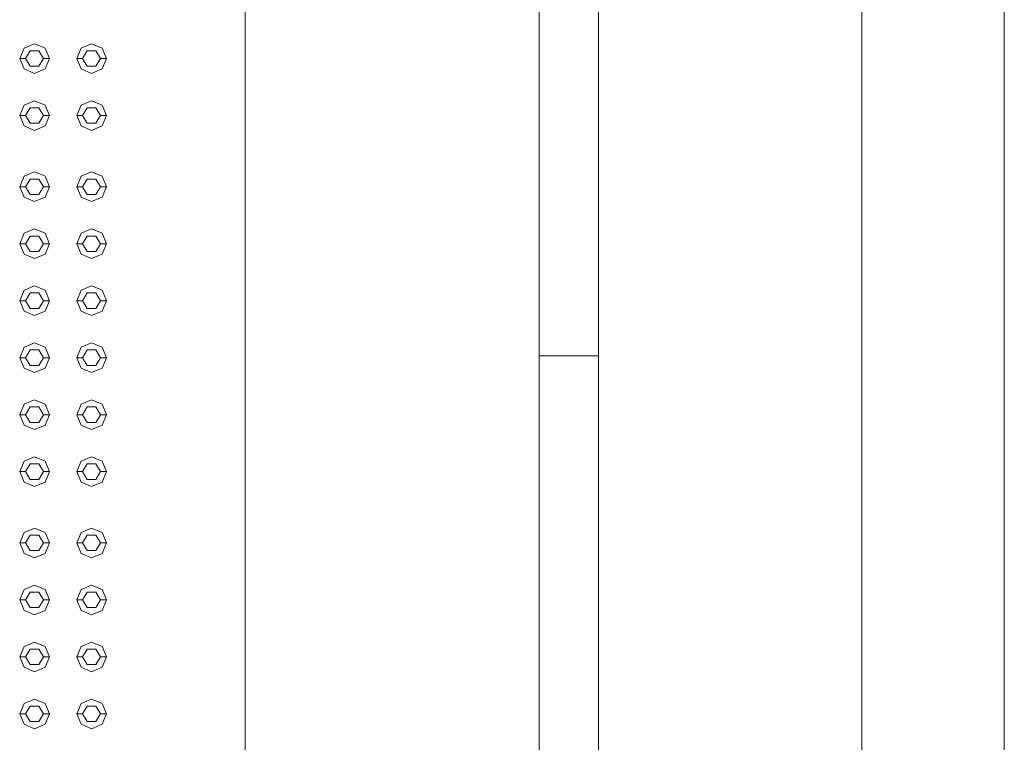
# Model space of a CAD drawing. Header units: millimetres. Extents: x 2 to 902, y -447 to 199.
# Tile 577 of 656: x 27.25 to 28.91, y 160.22 to 161.43. Entities that reach past the tile are written whole.
import ezdxf

# ---------------------------------------------------------------- set-up
doc = ezdxf.new("R2010")
doc.units = ezdxf.units.MM
doc.header["$MEASUREMENT"] = 0
for name, color, linetype, lineweight in [('IFC-Elemento construtivo genérico-Contorno', 253, 'Continuous', 5), ('IFC-Laje-Contorno', 134, 'Continuous', 5), ('IFC-Porta-Contorno', 142, 'Continuous', 5), ('IFC-Viga-Contorno', 66, 'Continuous', 5)]:
    doc.layers.add(name, color=color, linetype=linetype, lineweight=lineweight)

msp = doc.modelspace()

# ---------------------------------------------------------------- linework, layer by layer
at = {"layer": 'IFC-Elemento construtivo genérico-Contorno', "color": 7, "lineweight": 5}
for p, q in [((27.2562, 161.3851), (27.2739, 161.3924)), ((27.2562, 161.3851), (27.2739, 161.3924)), ((27.2739, 161.3924), (27.2916, 161.3851)), ((27.2739, 161.3924), (27.2916, 161.3851)), ((27.3522, 161.3851), (27.3699, 161.3924)), ((27.3522, 161.3851), (27.3699, 161.3924)), ((27.3699, 161.3924), (27.3876, 161.3851)), ((27.3699, 161.3924), (27.3876, 161.3851)), ((27.2489, 161.3674), (27.2562, 161.3851)), ((27.2489, 161.3674), (27.2562, 161.3851)), ((27.2589, 161.3674), (27.2664, 161.3804)), ((27.2589, 161.3674), (27.2664, 161.3804)), ((27.2664, 161.3804), (27.2814, 161.3804)), ((27.2664, 161.3804), (27.2814, 161.3804)), ((27.2814, 161.3804), (27.2889, 161.3674)), ((27.2814, 161.3804), (27.2889, 161.3674)), ((27.2916, 161.3851), (27.2989, 161.3674)), ((27.2916, 161.3851), (27.2989, 161.3674)), ((27.3449, 161.3674), (27.3522, 161.3851)), ((27.3449, 161.3674), (27.3522, 161.3851)), ((27.3549, 161.3674), (27.3624, 161.3804)), ((27.3549, 161.3674), (27.3624, 161.3804)), ((27.3624, 161.3804), (27.3774, 161.3804)), ((27.3624, 161.3804), (27.3774, 161.3804)), ((27.3774, 161.3804), (27.3849, 161.3674)), ((27.3774, 161.3804), (27.3849, 161.3674)), ((27.3876, 161.3851), (27.3949, 161.3674)), ((27.3876, 161.3851), (27.3949, 161.3674)), ((27.2489, 161.3674), (27.2589, 161.3674)), ((27.2489, 161.3674), (27.2562, 161.3498)), ((27.2489, 161.3674), (27.2589, 161.3674)), ((27.2489, 161.3674), (27.2562, 161.3498)), ((27.2589, 161.3674), (27.2664, 161.3544)), ((27.2589, 161.3674), (27.2664, 161.3544)), ((27.2814, 161.3544), (27.2889, 161.3674)), ((27.2814, 161.3544), (27.2889, 161.3674)), ((27.2889, 161.3674), (27.2989, 161.3674)), ((27.2889, 161.3674), (27.2989, 161.3674)), ((27.2916, 161.3498), (27.2989, 161.3674)), ((27.2916, 161.3498), (27.2989, 161.3674)), ((27.3449, 161.3674), (27.3549, 161.3674)), ((27.3449, 161.3674), (27.3522, 161.3498)), ((27.3449, 161.3674), (27.3549, 161.3674)), ((27.3449, 161.3674), (27.3522, 161.3498)), ((27.3549, 161.3674), (27.3624, 161.3544)), ((27.3549, 161.3674), (27.3624, 161.3544)), ((27.3774, 161.3544), (27.3849, 161.3674)), ((27.3774, 161.3544), (27.3849, 161.3674)), ((27.3849, 161.3674), (27.3949, 161.3674)), ((27.3849, 161.3674), (27.3949, 161.3674)), ((27.3876, 161.3498), (27.3949, 161.3674)), ((27.3876, 161.3498), (27.3949, 161.3674)), ((27.2562, 161.3498), (27.2739, 161.3424)), ((27.2562, 161.3498), (27.2739, 161.3424)), ((27.2664, 161.3544), (27.2814, 161.3544)), ((27.2664, 161.3544), (27.2814, 161.3544)), ((27.2739, 161.3424), (27.2916, 161.3498)), ((27.2739, 161.3424), (27.2916, 161.3498)), ((27.3522, 161.3498), (27.3699, 161.3424)), ((27.3522, 161.3498), (27.3699, 161.3424)), ((27.3624, 161.3544), (27.3774, 161.3544)), ((27.3624, 161.3544), (27.3774, 161.3544)), ((27.3699, 161.3424), (27.3876, 161.3498)), ((27.3699, 161.3424), (27.3876, 161.3498)), ((27.2562, 161.2891), (27.2739, 161.2964)), ((27.2562, 161.2891), (27.2739, 161.2964)), ((27.2739, 161.2964), (27.2916, 161.2891)), ((27.2739, 161.2964), (27.2916, 161.2891)), ((27.3522, 161.2891), (27.3699, 161.2964)), ((27.3522, 161.2891), (27.3699, 161.2964)), ((27.3699, 161.2964), (27.3876, 161.2891)), ((27.3699, 161.2964), (27.3876, 161.2891)), ((27.2489, 161.2714), (27.2562, 161.2891)), ((27.2489, 161.2714), (27.2562, 161.2891)), ((27.2589, 161.2714), (27.2664, 161.2844)), ((27.2589, 161.2714), (27.2664, 161.2844)), ((27.2664, 161.2844), (27.2814, 161.2844)), ((27.2664, 161.2844), (27.2814, 161.2844)), ((27.2814, 161.2844), (27.2889, 161.2714)), ((27.2814, 161.2844), (27.2889, 161.2714)), ((27.2916, 161.2891), (27.2989, 161.2714)), ((27.2916, 161.2891), (27.2989, 161.2714)), ((27.3449, 161.2714), (27.3522, 161.2891)), ((27.3449, 161.2714), (27.3522, 161.2891)), ((27.3549, 161.2714), (27.3624, 161.2844)), ((27.3549, 161.2714), (27.3624, 161.2844)), ((27.3624, 161.2844), (27.3774, 161.2844)), ((27.3624, 161.2844), (27.3774, 161.2844)), ((27.3774, 161.2844), (27.3849, 161.2714)), ((27.3774, 161.2844), (27.3849, 161.2714)), ((27.3876, 161.2891), (27.3949, 161.2714)), ((27.3876, 161.2891), (27.3949, 161.2714)), ((27.2489, 161.2714), (27.2589, 161.2714)), ((27.2489, 161.2714), (27.2562, 161.2538)), ((27.2489, 161.2714), (27.2589, 161.2714)), ((27.2489, 161.2714), (27.2562, 161.2538)), ((27.2589, 161.2714), (27.2664, 161.2584)), ((27.2589, 161.2714), (27.2664, 161.2584)), ((27.2814, 161.2584), (27.2889, 161.2714)), ((27.2814, 161.2584), (27.2889, 161.2714)), ((27.2889, 161.2714), (27.2989, 161.2714)), ((27.2889, 161.2714), (27.2989, 161.2714)), ((27.2916, 161.2538), (27.2989, 161.2714)), ((27.2916, 161.2538), (27.2989, 161.2714)), ((27.3449, 161.2714), (27.3549, 161.2714)), ((27.3449, 161.2714), (27.3522, 161.2538)), ((27.3449, 161.2714), (27.3549, 161.2714)), ((27.3449, 161.2714), (27.3522, 161.2538)), ((27.3549, 161.2714), (27.3624, 161.2584)), ((27.3549, 161.2714), (27.3624, 161.2584)), ((27.3774, 161.2584), (27.3849, 161.2714)), ((27.3774, 161.2584), (27.3849, 161.2714)), ((27.3849, 161.2714), (27.3949, 161.2714)), ((27.3849, 161.2714), (27.3949, 161.2714)), ((27.3876, 161.2538), (27.3949, 161.2714)), ((27.3876, 161.2538), (27.3949, 161.2714)), ((27.2562, 161.2538), (27.2739, 161.2464)), ((27.2562, 161.2538), (27.2739, 161.2464)), ((27.2664, 161.2584), (27.2814, 161.2584)), ((27.2664, 161.2584), (27.2814, 161.2584)), ((27.2739, 161.2464), (27.2916, 161.2538)), ((27.2739, 161.2464), (27.2916, 161.2538)), ((27.3522, 161.2538), (27.3699, 161.2464)), ((27.3522, 161.2538), (27.3699, 161.2464)), ((27.3624, 161.2584), (27.3774, 161.2584)), ((27.3624, 161.2584), (27.3774, 161.2584)), ((27.3699, 161.2464), (27.3876, 161.2538)), ((27.3699, 161.2464), (27.3876, 161.2538)), ((27.2562, 161.1691), (27.2739, 161.1764)), ((27.2562, 161.1691), (27.2739, 161.1764)), ((27.2739, 161.1764), (27.2916, 161.1691)), ((27.2739, 161.1764), (27.2916, 161.1691)), ((27.3522, 161.1691), (27.3699, 161.1764)), ((27.3522, 161.1691), (27.3699, 161.1764)), ((27.3699, 161.1764), (27.3876, 161.1691)), ((27.3699, 161.1764), (27.3876, 161.1691)), ((27.2489, 161.1514), (27.2562, 161.1691)), ((27.2489, 161.1514), (27.2562, 161.1691)), ((27.2589, 161.1514), (27.2664, 161.1644)), ((27.2589, 161.1514), (27.2664, 161.1644)), ((27.2664, 161.1644), (27.2814, 161.1644)), ((27.2664, 161.1644), (27.2814, 161.1644)), ((27.2814, 161.1644), (27.2889, 161.1514)), ((27.2814, 161.1644), (27.2889, 161.1514)), ((27.2916, 161.1691), (27.2989, 161.1514)), ((27.2916, 161.1691), (27.2989, 161.1514)), ((27.3449, 161.1514), (27.3522, 161.1691)), ((27.3449, 161.1514), (27.3522, 161.1691)), ((27.3549, 161.1514), (27.3624, 161.1644)), ((27.3549, 161.1514), (27.3624, 161.1644)), ((27.3624, 161.1644), (27.3774, 161.1644)), ((27.3624, 161.1644), (27.3774, 161.1644)), ((27.3774, 161.1644), (27.3849, 161.1514)), ((27.3774, 161.1644), (27.3849, 161.1514)), ((27.3876, 161.1691), (27.3949, 161.1514)), ((27.3876, 161.1691), (27.3949, 161.1514)), ((27.2489, 161.1514), (27.2589, 161.1514)), ((27.2489, 161.1514), (27.2562, 161.1338)), ((27.2489, 161.1514), (27.2589, 161.1514)), ((27.2489, 161.1514), (27.2562, 161.1338)), ((27.2589, 161.1514), (27.2664, 161.1384)), ((27.2589, 161.1514), (27.2664, 161.1384)), ((27.2814, 161.1384), (27.2889, 161.1514)), ((27.2814, 161.1384), (27.2889, 161.1514)), ((27.2889, 161.1514), (27.2989, 161.1514)), ((27.2889, 161.1514), (27.2989, 161.1514)), ((27.2916, 161.1338), (27.2989, 161.1514)), ((27.2916, 161.1338), (27.2989, 161.1514)), ((27.3449, 161.1514), (27.3549, 161.1514)), ((27.3449, 161.1514), (27.3522, 161.1338)), ((27.3449, 161.1514), (27.3549, 161.1514)), ((27.3449, 161.1514), (27.3522, 161.1338)), ((27.3549, 161.1514), (27.3624, 161.1384)), ((27.3549, 161.1514), (27.3624, 161.1384)), ((27.3774, 161.1384), (27.3849, 161.1514)), ((27.3774, 161.1384), (27.3849, 161.1514)), ((27.3849, 161.1514), (27.3949, 161.1514)), ((27.3849, 161.1514), (27.3949, 161.1514)), ((27.3876, 161.1338), (27.3949, 161.1514)), ((27.3876, 161.1338), (27.3949, 161.1514)), ((27.2562, 161.1338), (27.2739, 161.1264)), ((27.2562, 161.1338), (27.2739, 161.1264)), ((27.2664, 161.1384), (27.2814, 161.1384)), ((27.2664, 161.1384), (27.2814, 161.1384)), ((27.2739, 161.1264), (27.2916, 161.1338)), ((27.2739, 161.1264), (27.2916, 161.1338)), ((27.3522, 161.1338), (27.3699, 161.1264)), ((27.3522, 161.1338), (27.3699, 161.1264)), ((27.3624, 161.1384), (27.3774, 161.1384)), ((27.3624, 161.1384), (27.3774, 161.1384)), ((27.3699, 161.1264), (27.3876, 161.1338)), ((27.3699, 161.1264), (27.3876, 161.1338)), ((27.2562, 161.0731), (27.2739, 161.0804)), ((27.2562, 161.0731), (27.2739, 161.0804)), ((27.2739, 161.0804), (27.2916, 161.0731)), ((27.2739, 161.0804), (27.2916, 161.0731)), ((27.3522, 161.0731), (27.3699, 161.0804)), ((27.3522, 161.0731), (27.3699, 161.0804)), ((27.3699, 161.0804), (27.3876, 161.0731)), ((27.3699, 161.0804), (27.3876, 161.0731)), ((27.2489, 161.0554), (27.2562, 161.0731)), ((27.2489, 161.0554), (27.2562, 161.0731)), ((27.2589, 161.0554), (27.2664, 161.0684)), ((27.2589, 161.0554), (27.2664, 161.0684)), ((27.2664, 161.0684), (27.2814, 161.0684)), ((27.2664, 161.0684), (27.2814, 161.0684)), ((27.2814, 161.0684), (27.2889, 161.0554)), ((27.2814, 161.0684), (27.2889, 161.0554)), ((27.2916, 161.0731), (27.2989, 161.0554)), ((27.2916, 161.0731), (27.2989, 161.0554)), ((27.3449, 161.0554), (27.3522, 161.0731)), ((27.3449, 161.0554), (27.3522, 161.0731)), ((27.3549, 161.0554), (27.3624, 161.0684)), ((27.3549, 161.0554), (27.3624, 161.0684)), ((27.3624, 161.0684), (27.3774, 161.0684)), ((27.3624, 161.0684), (27.3774, 161.0684)), ((27.3774, 161.0684), (27.3849, 161.0554)), ((27.3774, 161.0684), (27.3849, 161.0554)), ((27.3876, 161.0731), (27.3949, 161.0554)), ((27.3876, 161.0731), (27.3949, 161.0554)), ((27.2489, 161.0554), (27.2589, 161.0554)), ((27.2489, 161.0554), (27.2562, 161.0377)), ((27.2489, 161.0554), (27.2589, 161.0554)), ((27.2489, 161.0554), (27.2562, 161.0377)), ((27.2589, 161.0554), (27.2664, 161.0424)), ((27.2589, 161.0554), (27.2664, 161.0424)), ((27.2814, 161.0424), (27.2889, 161.0554)), ((27.2814, 161.0424), (27.2889, 161.0554)), ((27.2889, 161.0554), (27.2989, 161.0554)), ((27.2889, 161.0554), (27.2989, 161.0554)), ((27.2916, 161.0377), (27.2989, 161.0554)), ((27.2916, 161.0377), (27.2989, 161.0554)), ((27.3449, 161.0554), (27.3549, 161.0554)), ((27.3449, 161.0554), (27.3522, 161.0377)), ((27.3449, 161.0554), (27.3549, 161.0554)), ((27.3449, 161.0554), (27.3522, 161.0377)), ((27.3549, 161.0554), (27.3624, 161.0424)), ((27.3549, 161.0554), (27.3624, 161.0424)), ((27.3774, 161.0424), (27.3849, 161.0554)), ((27.3774, 161.0424), (27.3849, 161.0554)), ((27.3849, 161.0554), (27.3949, 161.0554)), ((27.3849, 161.0554), (27.3949, 161.0554)), ((27.3876, 161.0377), (27.3949, 161.0554)), ((27.3876, 161.0377), (27.3949, 161.0554)), ((27.2562, 161.0377), (27.2739, 161.0304)), ((27.2562, 161.0377), (27.2739, 161.0304)), ((27.2664, 161.0424), (27.2814, 161.0424)), ((27.2664, 161.0424), (27.2814, 161.0424)), ((27.2739, 161.0304), (27.2916, 161.0377)), ((27.2739, 161.0304), (27.2916, 161.0377)), ((27.3522, 161.0377), (27.3699, 161.0304)), ((27.3522, 161.0377), (27.3699, 161.0304)), ((27.3624, 161.0424), (27.3774, 161.0424)), ((27.3624, 161.0424), (27.3774, 161.0424)), ((27.3699, 161.0304), (27.3876, 161.0377)), ((27.3699, 161.0304), (27.3876, 161.0377)), ((27.2489, 160.9594), (27.2562, 160.9771)), ((27.2489, 160.9594), (27.2562, 160.9771)), ((27.2562, 160.9771), (27.2739, 160.9844)), ((27.2562, 160.9771), (27.2739, 160.9844)), ((27.2739, 160.9844), (27.2916, 160.9771)), ((27.2739, 160.9844), (27.2916, 160.9771)), ((27.2916, 160.9771), (27.2989, 160.9594)), ((27.2916, 160.9771), (27.2989, 160.9594)), ((27.3449, 160.9594), (27.3522, 160.9771)), ((27.3449, 160.9594), (27.3522, 160.9771)), ((27.3522, 160.9771), (27.3699, 160.9844)), ((27.3522, 160.9771), (27.3699, 160.9844)), ((27.3699, 160.9844), (27.3876, 160.9771)), ((27.3699, 160.9844), (27.3876, 160.9771)), ((27.3876, 160.9771), (27.3949, 160.9594)), ((27.3876, 160.9771), (27.3949, 160.9594)), ((27.2589, 160.9594), (27.2664, 160.9724)), ((27.2589, 160.9594), (27.2664, 160.9724)), ((27.2664, 160.9724), (27.2814, 160.9724)), ((27.2664, 160.9724), (27.2814, 160.9724)), ((27.2814, 160.9724), (27.2889, 160.9594)), ((27.2814, 160.9724), (27.2889, 160.9594)), ((27.3549, 160.9594), (27.3624, 160.9724)), ((27.3549, 160.9594), (27.3624, 160.9724)), ((27.3624, 160.9724), (27.3774, 160.9724)), ((27.3624, 160.9724), (27.3774, 160.9724)), ((27.3774, 160.9724), (27.3849, 160.9594)), ((27.3774, 160.9724), (27.3849, 160.9594)), ((27.2489, 160.9594), (27.2589, 160.9594)), ((27.2489, 160.9594), (27.2562, 160.9418)), ((27.2489, 160.9594), (27.2589, 160.9594)), ((27.2489, 160.9594), (27.2562, 160.9418)), ((27.2589, 160.9594), (27.2664, 160.9464)), ((27.2589, 160.9594), (27.2664, 160.9464)), ((27.2664, 160.9464), (27.2814, 160.9464)), ((27.2664, 160.9464), (27.2814, 160.9464)), ((27.2814, 160.9464), (27.2889, 160.9594)), ((27.2814, 160.9464), (27.2889, 160.9594)), ((27.2889, 160.9594), (27.2989, 160.9594)), ((27.2889, 160.9594), (27.2989, 160.9594)), ((27.2916, 160.9418), (27.2989, 160.9594)), ((27.2916, 160.9418), (27.2989, 160.9594)), ((27.3449, 160.9594), (27.3549, 160.9594)), ((27.3449, 160.9594), (27.3522, 160.9418)), ((27.3449, 160.9594), (27.3549, 160.9594)), ((27.3449, 160.9594), (27.3522, 160.9418)), ((27.3549, 160.9594), (27.3624, 160.9464)), ((27.3549, 160.9594), (27.3624, 160.9464)), ((27.3624, 160.9464), (27.3774, 160.9464)), ((27.3624, 160.9464), (27.3774, 160.9464)), ((27.3774, 160.9464), (27.3849, 160.9594)), ((27.3774, 160.9464), (27.3849, 160.9594)), ((27.3849, 160.9594), (27.3949, 160.9594)), ((27.3849, 160.9594), (27.3949, 160.9594)), ((27.3876, 160.9418), (27.3949, 160.9594)), ((27.3876, 160.9418), (27.3949, 160.9594)), ((27.2562, 160.9418), (27.2739, 160.9344)), ((27.2562, 160.9418), (27.2739, 160.9344)), ((27.2739, 160.9344), (27.2916, 160.9418)), ((27.2739, 160.9344), (27.2916, 160.9418)), ((27.3522, 160.9418), (27.3699, 160.9344)), ((27.3522, 160.9418), (27.3699, 160.9344)), ((27.3699, 160.9344), (27.3876, 160.9418)), ((27.3699, 160.9344), (27.3876, 160.9418)), ((27.2489, 160.8634), (27.2562, 160.8811)), ((27.2489, 160.8634), (27.2562, 160.8811)), ((27.2562, 160.8811), (27.2739, 160.8884)), ((27.2562, 160.8811), (27.2739, 160.8884)), ((27.2739, 160.8884), (27.2916, 160.8811)), ((27.2739, 160.8884), (27.2916, 160.8811)), ((27.2916, 160.8811), (27.2989, 160.8634)), ((27.2916, 160.8811), (27.2989, 160.8634)), ((27.3449, 160.8634), (27.3522, 160.8811)), ((27.3449, 160.8634), (27.3522, 160.8811)), ((27.3522, 160.8811), (27.3699, 160.8884)), ((27.3522, 160.8811), (27.3699, 160.8884)), ((27.3699, 160.8884), (27.3876, 160.8811)), ((27.3699, 160.8884), (27.3876, 160.8811)), ((27.3876, 160.8811), (27.3949, 160.8634)), ((27.3876, 160.8811), (27.3949, 160.8634)), ((27.2489, 160.8634), (27.2589, 160.8634)), ((27.2489, 160.8634), (27.2562, 160.8458)), ((27.2489, 160.8634), (27.2589, 160.8634)), ((27.2489, 160.8634), (27.2562, 160.8458)), ((27.2589, 160.8634), (27.2664, 160.8764)), ((27.2589, 160.8634), (27.2664, 160.8764)), ((27.2589, 160.8634), (27.2664, 160.8504)), ((27.2589, 160.8634), (27.2664, 160.8504)), ((27.2664, 160.8764), (27.2814, 160.8764)), ((27.2664, 160.8764), (27.2814, 160.8764)), ((27.2814, 160.8764), (27.2889, 160.8634)), ((27.2814, 160.8764), (27.2889, 160.8634)), ((27.2814, 160.8504), (27.2889, 160.8634)), ((27.2814, 160.8504), (27.2889, 160.8634)), ((27.2889, 160.8634), (27.2989, 160.8634)), ((27.2889, 160.8634), (27.2989, 160.8634)), ((27.2916, 160.8458), (27.2989, 160.8634)), ((27.2916, 160.8458), (27.2989, 160.8634)), ((27.3449, 160.8634), (27.3549, 160.8634)), ((27.3449, 160.8634), (27.3522, 160.8458)), ((27.3449, 160.8634), (27.3549, 160.8634)), ((27.3449, 160.8634), (27.3522, 160.8458)), ((27.3549, 160.8634), (27.3624, 160.8764)), ((27.3549, 160.8634), (27.3624, 160.8764)), ((27.3549, 160.8634), (27.3624, 160.8504)), ((27.3549, 160.8634), (27.3624, 160.8504)), ((27.3624, 160.8764), (27.3774, 160.8764)), ((27.3624, 160.8764), (27.3774, 160.8764)), ((27.3774, 160.8764), (27.3849, 160.8634)), ((27.3774, 160.8764), (27.3849, 160.8634)), ((27.3774, 160.8504), (27.3849, 160.8634)), ((27.3774, 160.8504), (27.3849, 160.8634)), ((27.3849, 160.8634), (27.3949, 160.8634)), ((27.3849, 160.8634), (27.3949, 160.8634)), ((27.3876, 160.8458), (27.3949, 160.8634)), ((27.3876, 160.8458), (27.3949, 160.8634)), ((27.2562, 160.8458), (27.2739, 160.8384)), ((27.2562, 160.8458), (27.2739, 160.8384)), ((27.2664, 160.8504), (27.2814, 160.8504)), ((27.2664, 160.8504), (27.2814, 160.8504)), ((27.2739, 160.8384), (27.2916, 160.8458)), ((27.2739, 160.8384), (27.2916, 160.8458)), ((27.3522, 160.8458), (27.3699, 160.8384)), ((27.3522, 160.8458), (27.3699, 160.8384)), ((27.3624, 160.8504), (27.3774, 160.8504)), ((27.3624, 160.8504), (27.3774, 160.8504)), ((27.3699, 160.8384), (27.3876, 160.8458)), ((27.3699, 160.8384), (27.3876, 160.8458)), ((27.2489, 160.7674), (27.2562, 160.7851)), ((27.2489, 160.7674), (27.2562, 160.7851)), ((27.2562, 160.7851), (27.2739, 160.7924)), ((27.2562, 160.7851), (27.2739, 160.7924)), ((27.2589, 160.7674), (27.2664, 160.7804)), ((27.2589, 160.7674), (27.2664, 160.7804)), ((27.2664, 160.7804), (27.2814, 160.7804)), ((27.2664, 160.7804), (27.2814, 160.7804)), ((27.2739, 160.7924), (27.2916, 160.7851)), ((27.2739, 160.7924), (27.2916, 160.7851)), ((27.2814, 160.7804), (27.2889, 160.7674)), ((27.2814, 160.7804), (27.2889, 160.7674)), ((27.2916, 160.7851), (27.2989, 160.7674)), ((27.2916, 160.7851), (27.2989, 160.7674)), ((27.3449, 160.7674), (27.3522, 160.7851)), ((27.3449, 160.7674), (27.3522, 160.7851)), ((27.3522, 160.7851), (27.3699, 160.7924)), ((27.3522, 160.7851), (27.3699, 160.7924)), ((27.3549, 160.7674), (27.3624, 160.7804)), ((27.3549, 160.7674), (27.3624, 160.7804)), ((27.3624, 160.7804), (27.3774, 160.7804)), ((27.3624, 160.7804), (27.3774, 160.7804)), ((27.3699, 160.7924), (27.3876, 160.7851)), ((27.3699, 160.7924), (27.3876, 160.7851)), ((27.3774, 160.7804), (27.3849, 160.7674)), ((27.3774, 160.7804), (27.3849, 160.7674)), ((27.3876, 160.7851), (27.3949, 160.7674)), ((27.3876, 160.7851), (27.3949, 160.7674)), ((27.2489, 160.7674), (27.2589, 160.7674)), ((27.2489, 160.7674), (27.2562, 160.7498)), ((27.2489, 160.7674), (27.2589, 160.7674)), ((27.2489, 160.7674), (27.2562, 160.7498)), ((27.2589, 160.7674), (27.2664, 160.7544)), ((27.2589, 160.7674), (27.2664, 160.7544)), ((27.2814, 160.7544), (27.2889, 160.7674)), ((27.2814, 160.7544), (27.2889, 160.7674)), ((27.2889, 160.7674), (27.2989, 160.7674)), ((27.2889, 160.7674), (27.2989, 160.7674)), ((27.2916, 160.7498), (27.2989, 160.7674)), ((27.2916, 160.7498), (27.2989, 160.7674)), ((27.3449, 160.7674), (27.3549, 160.7674)), ((27.3449, 160.7674), (27.3522, 160.7498)), ((27.3449, 160.7674), (27.3549, 160.7674)), ((27.3449, 160.7674), (27.3522, 160.7498)), ((27.3549, 160.7674), (27.3624, 160.7544)), ((27.3549, 160.7674), (27.3624, 160.7544)), ((27.3774, 160.7544), (27.3849, 160.7674)), ((27.3774, 160.7544), (27.3849, 160.7674)), ((27.3849, 160.7674), (27.3949, 160.7674)), ((27.3849, 160.7674), (27.3949, 160.7674)), ((27.3876, 160.7498), (27.3949, 160.7674)), ((27.3876, 160.7498), (27.3949, 160.7674)), ((27.2562, 160.7498), (27.2739, 160.7424)), ((27.2562, 160.7498), (27.2739, 160.7424)), ((27.2664, 160.7544), (27.2814, 160.7544)), ((27.2664, 160.7544), (27.2814, 160.7544)), ((27.2739, 160.7424), (27.2916, 160.7498)), ((27.2739, 160.7424), (27.2916, 160.7498)), ((27.3522, 160.7498), (27.3699, 160.7424)), ((27.3522, 160.7498), (27.3699, 160.7424)), ((27.3624, 160.7544), (27.3774, 160.7544)), ((27.3624, 160.7544), (27.3774, 160.7544)), ((27.3699, 160.7424), (27.3876, 160.7498)), ((27.3699, 160.7424), (27.3876, 160.7498)), ((27.2562, 160.6891), (27.2739, 160.6964)), ((27.2562, 160.6891), (27.2739, 160.6964)), ((27.2739, 160.6964), (27.2916, 160.6891)), ((27.2739, 160.6964), (27.2916, 160.6891)), ((27.3522, 160.6891), (27.3699, 160.6964)), ((27.3522, 160.6891), (27.3699, 160.6964)), ((27.3699, 160.6964), (27.3876, 160.6891)), ((27.3699, 160.6964), (27.3876, 160.6891)), ((27.2489, 160.6714), (27.2562, 160.6891)), ((27.2489, 160.6714), (27.2562, 160.6891)), ((27.2589, 160.6714), (27.2664, 160.6844)), ((27.2589, 160.6714), (27.2664, 160.6844)), ((27.2664, 160.6844), (27.2814, 160.6844)), ((27.2664, 160.6844), (27.2814, 160.6844)), ((27.2814, 160.6844), (27.2889, 160.6714)), ((27.2814, 160.6844), (27.2889, 160.6714)), ((27.2916, 160.6891), (27.2989, 160.6714)), ((27.2916, 160.6891), (27.2989, 160.6714)), ((27.3449, 160.6714), (27.3522, 160.6891)), ((27.3449, 160.6714), (27.3522, 160.6891)), ((27.3549, 160.6714), (27.3624, 160.6844)), ((27.3549, 160.6714), (27.3624, 160.6844)), ((27.3624, 160.6844), (27.3774, 160.6844)), ((27.3624, 160.6844), (27.3774, 160.6844)), ((27.3774, 160.6844), (27.3849, 160.6714)), ((27.3774, 160.6844), (27.3849, 160.6714)), ((27.3876, 160.6891), (27.3949, 160.6714)), ((27.3876, 160.6891), (27.3949, 160.6714)), ((27.2489, 160.6714), (27.2589, 160.6714)), ((27.2489, 160.6714), (27.2562, 160.6538)), ((27.2489, 160.6714), (27.2589, 160.6714)), ((27.2489, 160.6714), (27.2562, 160.6538)), ((27.2589, 160.6714), (27.2664, 160.6584)), ((27.2589, 160.6714), (27.2664, 160.6584)), ((27.2814, 160.6584), (27.2889, 160.6714)), ((27.2814, 160.6584), (27.2889, 160.6714)), ((27.2889, 160.6714), (27.2989, 160.6714)), ((27.2889, 160.6714), (27.2989, 160.6714)), ((27.2916, 160.6538), (27.2989, 160.6714)), ((27.2916, 160.6538), (27.2989, 160.6714)), ((27.3449, 160.6714), (27.3549, 160.6714)), ((27.3449, 160.6714), (27.3522, 160.6538)), ((27.3449, 160.6714), (27.3549, 160.6714)), ((27.3449, 160.6714), (27.3522, 160.6538)), ((27.3549, 160.6714), (27.3624, 160.6584)), ((27.3549, 160.6714), (27.3624, 160.6584)), ((27.3774, 160.6584), (27.3849, 160.6714)), ((27.3774, 160.6584), (27.3849, 160.6714)), ((27.3849, 160.6714), (27.3949, 160.6714)), ((27.3849, 160.6714), (27.3949, 160.6714)), ((27.3876, 160.6538), (27.3949, 160.6714)), ((27.3876, 160.6538), (27.3949, 160.6714)), ((27.2562, 160.6538), (27.2739, 160.6464)), ((27.2562, 160.6538), (27.2739, 160.6464)), ((27.2664, 160.6584), (27.2814, 160.6584)), ((27.2664, 160.6584), (27.2814, 160.6584)), ((27.2739, 160.6464), (27.2916, 160.6538)), ((27.2739, 160.6464), (27.2916, 160.6538)), ((27.3522, 160.6538), (27.3699, 160.6464)), ((27.3522, 160.6538), (27.3699, 160.6464)), ((27.3624, 160.6584), (27.3774, 160.6584)), ((27.3624, 160.6584), (27.3774, 160.6584)), ((27.3699, 160.6464), (27.3876, 160.6538)), ((27.3699, 160.6464), (27.3876, 160.6538)), ((27.2489, 160.5514), (27.2562, 160.5691)), ((27.2489, 160.5514), (27.2562, 160.5691)), ((27.2562, 160.5691), (27.2739, 160.5764)), ((27.2562, 160.5691), (27.2739, 160.5764)), ((27.2589, 160.5514), (27.2664, 160.5644)), ((27.2589, 160.5514), (27.2664, 160.5644)), ((27.2664, 160.5644), (27.2814, 160.5644)), ((27.2664, 160.5644), (27.2814, 160.5644)), ((27.2739, 160.5764), (27.2916, 160.5691)), ((27.2739, 160.5764), (27.2916, 160.5691)), ((27.2814, 160.5644), (27.2889, 160.5514)), ((27.2814, 160.5644), (27.2889, 160.5514)), ((27.2916, 160.5691), (27.2989, 160.5514)), ((27.2916, 160.5691), (27.2989, 160.5514)), ((27.3449, 160.5514), (27.3522, 160.5691)), ((27.3449, 160.5514), (27.3522, 160.5691)), ((27.3522, 160.5691), (27.3699, 160.5764)), ((27.3522, 160.5691), (27.3699, 160.5764)), ((27.3549, 160.5514), (27.3624, 160.5644)), ((27.3549, 160.5514), (27.3624, 160.5644)), ((27.3624, 160.5644), (27.3774, 160.5644)), ((27.3624, 160.5644), (27.3774, 160.5644)), ((27.3699, 160.5764), (27.3876, 160.5691)), ((27.3699, 160.5764), (27.3876, 160.5691)), ((27.3774, 160.5644), (27.3849, 160.5514)), ((27.3774, 160.5644), (27.3849, 160.5514)), ((27.3876, 160.5691), (27.3949, 160.5514)), ((27.3876, 160.5691), (27.3949, 160.5514)), ((27.2489, 160.5514), (27.2589, 160.5514)), ((27.2489, 160.5514), (27.2562, 160.5338)), ((27.2489, 160.5514), (27.2589, 160.5514)), ((27.2489, 160.5514), (27.2562, 160.5338)), ((27.2589, 160.5514), (27.2664, 160.5384)), ((27.2589, 160.5514), (27.2664, 160.5384)), ((27.2814, 160.5384), (27.2889, 160.5514)), ((27.2814, 160.5384), (27.2889, 160.5514)), ((27.2889, 160.5514), (27.2989, 160.5514)), ((27.2889, 160.5514), (27.2989, 160.5514)), ((27.2916, 160.5338), (27.2989, 160.5514)), ((27.2916, 160.5338), (27.2989, 160.5514)), ((27.3449, 160.5514), (27.3549, 160.5514)), ((27.3449, 160.5514), (27.3522, 160.5338)), ((27.3449, 160.5514), (27.3549, 160.5514)), ((27.3449, 160.5514), (27.3522, 160.5338)), ((27.3549, 160.5514), (27.3624, 160.5384)), ((27.3549, 160.5514), (27.3624, 160.5384)), ((27.3774, 160.5384), (27.3849, 160.5514)), ((27.3774, 160.5384), (27.3849, 160.5514)), ((27.3849, 160.5514), (27.3949, 160.5514)), ((27.3849, 160.5514), (27.3949, 160.5514)), ((27.3876, 160.5338), (27.3949, 160.5514)), ((27.3876, 160.5338), (27.3949, 160.5514)), ((27.2562, 160.5338), (27.2739, 160.5264)), ((27.2562, 160.5338), (27.2739, 160.5264)), ((27.2664, 160.5384), (27.2814, 160.5384)), ((27.2664, 160.5384), (27.2814, 160.5384)), ((27.2739, 160.5264), (27.2916, 160.5338)), ((27.2739, 160.5264), (27.2916, 160.5338)), ((27.3522, 160.5338), (27.3699, 160.5264)), ((27.3522, 160.5338), (27.3699, 160.5264)), ((27.3624, 160.5384), (27.3774, 160.5384)), ((27.3624, 160.5384), (27.3774, 160.5384)), ((27.3699, 160.5264), (27.3876, 160.5338)), ((27.3699, 160.5264), (27.3876, 160.5338)), ((27.2562, 160.4731), (27.2739, 160.4804)), ((27.2562, 160.4731), (27.2739, 160.4804)), ((27.2739, 160.4804), (27.2916, 160.4731)), ((27.2739, 160.4804), (27.2916, 160.4731)), ((27.3522, 160.4731), (27.3699, 160.4804)), ((27.3522, 160.4731), (27.3699, 160.4804)), ((27.3699, 160.4804), (27.3876, 160.4731)), ((27.3699, 160.4804), (27.3876, 160.4731)), ((27.2489, 160.4554), (27.2562, 160.4731)), ((27.2489, 160.4554), (27.2562, 160.4731)), ((27.2589, 160.4554), (27.2664, 160.4684)), ((27.2589, 160.4554), (27.2664, 160.4684)), ((27.2664, 160.4684), (27.2814, 160.4684)), ((27.2664, 160.4684), (27.2814, 160.4684)), ((27.2814, 160.4684), (27.2889, 160.4554)), ((27.2814, 160.4684), (27.2889, 160.4554)), ((27.2916, 160.4731), (27.2989, 160.4554)), ((27.2916, 160.4731), (27.2989, 160.4554)), ((27.3449, 160.4554), (27.3522, 160.4731)), ((27.3449, 160.4554), (27.3522, 160.4731)), ((27.3549, 160.4554), (27.3624, 160.4684)), ((27.3549, 160.4554), (27.3624, 160.4684)), ((27.3624, 160.4684), (27.3774, 160.4684)), ((27.3624, 160.4684), (27.3774, 160.4684)), ((27.3774, 160.4684), (27.3849, 160.4554)), ((27.3774, 160.4684), (27.3849, 160.4554)), ((27.3876, 160.4731), (27.3949, 160.4554)), ((27.3876, 160.4731), (27.3949, 160.4554)), ((27.2489, 160.4554), (27.2589, 160.4554)), ((27.2489, 160.4554), (27.2562, 160.4377)), ((27.2489, 160.4554), (27.2589, 160.4554)), ((27.2489, 160.4554), (27.2562, 160.4377)), ((27.2589, 160.4554), (27.2664, 160.4424)), ((27.2589, 160.4554), (27.2664, 160.4424)), ((27.2814, 160.4424), (27.2889, 160.4554)), ((27.2814, 160.4424), (27.2889, 160.4554)), ((27.2889, 160.4554), (27.2989, 160.4554)), ((27.2889, 160.4554), (27.2989, 160.4554)), ((27.2916, 160.4377), (27.2989, 160.4554)), ((27.2916, 160.4377), (27.2989, 160.4554)), ((27.3449, 160.4554), (27.3549, 160.4554)), ((27.3449, 160.4554), (27.3522, 160.4377)), ((27.3449, 160.4554), (27.3549, 160.4554)), ((27.3449, 160.4554), (27.3522, 160.4377)), ((27.3549, 160.4554), (27.3624, 160.4424)), ((27.3549, 160.4554), (27.3624, 160.4424)), ((27.3774, 160.4424), (27.3849, 160.4554)), ((27.3774, 160.4424), (27.3849, 160.4554)), ((27.3849, 160.4554), (27.3949, 160.4554)), ((27.3849, 160.4554), (27.3949, 160.4554)), ((27.3876, 160.4377), (27.3949, 160.4554)), ((27.3876, 160.4377), (27.3949, 160.4554)), ((27.2562, 160.4377), (27.2739, 160.4304)), ((27.2562, 160.4377), (27.2739, 160.4304)), ((27.2664, 160.4424), (27.2814, 160.4424)), ((27.2664, 160.4424), (27.2814, 160.4424)), ((27.2739, 160.4304), (27.2916, 160.4377)), ((27.2739, 160.4304), (27.2916, 160.4377)), ((27.3522, 160.4377), (27.3699, 160.4304)), ((27.3522, 160.4377), (27.3699, 160.4304)), ((27.3624, 160.4424), (27.3774, 160.4424)), ((27.3624, 160.4424), (27.3774, 160.4424)), ((27.3699, 160.4304), (27.3876, 160.4377)), ((27.3699, 160.4304), (27.3876, 160.4377)), ((27.2562, 160.3771), (27.2739, 160.3844)), ((27.2562, 160.3771), (27.2739, 160.3844)), ((27.2739, 160.3844), (27.2916, 160.3771)), ((27.2739, 160.3844), (27.2916, 160.3771)), ((27.3522, 160.3771), (27.3699, 160.3844)), ((27.3522, 160.3771), (27.3699, 160.3844)), ((27.3699, 160.3844), (27.3876, 160.3771)), ((27.3699, 160.3844), (27.3876, 160.3771)), ((27.2489, 160.3594), (27.2562, 160.3771)), ((27.2489, 160.3594), (27.2562, 160.3771)), ((27.2589, 160.3594), (27.2664, 160.3724)), ((27.2589, 160.3594), (27.2664, 160.3724)), ((27.2664, 160.3724), (27.2814, 160.3724)), ((27.2664, 160.3724), (27.2814, 160.3724)), ((27.2814, 160.3724), (27.2889, 160.3594)), ((27.2814, 160.3724), (27.2889, 160.3594)), ((27.2916, 160.3771), (27.2989, 160.3594)), ((27.2916, 160.3771), (27.2989, 160.3594)), ((27.3449, 160.3594), (27.3522, 160.3771)), ((27.3449, 160.3594), (27.3522, 160.3771)), ((27.3549, 160.3594), (27.3624, 160.3724)), ((27.3549, 160.3594), (27.3624, 160.3724)), ((27.3624, 160.3724), (27.3774, 160.3724)), ((27.3624, 160.3724), (27.3774, 160.3724)), ((27.3774, 160.3724), (27.3849, 160.3594)), ((27.3774, 160.3724), (27.3849, 160.3594)), ((27.3876, 160.3771), (27.3949, 160.3594)), ((27.3876, 160.3771), (27.3949, 160.3594)), ((27.2489, 160.3594), (27.2589, 160.3594)), ((27.2489, 160.3594), (27.2562, 160.3418)), ((27.2489, 160.3594), (27.2589, 160.3594)), ((27.2489, 160.3594), (27.2562, 160.3418)), ((27.2589, 160.3594), (27.2664, 160.3464)), ((27.2589, 160.3594), (27.2664, 160.3464)), ((27.2814, 160.3464), (27.2889, 160.3594)), ((27.2814, 160.3464), (27.2889, 160.3594)), ((27.2889, 160.3594), (27.2989, 160.3594)), ((27.2889, 160.3594), (27.2989, 160.3594)), ((27.2916, 160.3418), (27.2989, 160.3594)), ((27.2916, 160.3418), (27.2989, 160.3594)), ((27.3449, 160.3594), (27.3549, 160.3594)), ((27.3449, 160.3594), (27.3522, 160.3418)), ((27.3449, 160.3594), (27.3549, 160.3594)), ((27.3449, 160.3594), (27.3522, 160.3418)), ((27.3549, 160.3594), (27.3624, 160.3464)), ((27.3549, 160.3594), (27.3624, 160.3464)), ((27.3774, 160.3464), (27.3849, 160.3594)), ((27.3774, 160.3464), (27.3849, 160.3594)), ((27.3849, 160.3594), (27.3949, 160.3594)), ((27.3849, 160.3594), (27.3949, 160.3594)), ((27.3876, 160.3418), (27.3949, 160.3594)), ((27.3876, 160.3418), (27.3949, 160.3594)), ((27.2562, 160.3418), (27.2739, 160.3344)), ((27.2562, 160.3418), (27.2739, 160.3344)), ((27.2664, 160.3464), (27.2814, 160.3464)), ((27.2664, 160.3464), (27.2814, 160.3464)), ((27.2739, 160.3344), (27.2916, 160.3418)), ((27.2739, 160.3344), (27.2916, 160.3418)), ((27.3522, 160.3418), (27.3699, 160.3344)), ((27.3522, 160.3418), (27.3699, 160.3344)), ((27.3624, 160.3464), (27.3774, 160.3464)), ((27.3624, 160.3464), (27.3774, 160.3464)), ((27.3699, 160.3344), (27.3876, 160.3418)), ((27.3699, 160.3344), (27.3876, 160.3418)), ((27.2489, 160.2634), (27.2562, 160.2811)), ((27.2489, 160.2634), (27.2562, 160.2811)), ((27.2562, 160.2811), (27.2739, 160.2884)), ((27.2562, 160.2811), (27.2739, 160.2884)), ((27.2739, 160.2884), (27.2916, 160.2811)), ((27.2739, 160.2884), (27.2916, 160.2811)), ((27.2916, 160.2811), (27.2989, 160.2634)), ((27.2916, 160.2811), (27.2989, 160.2634)), ((27.3449, 160.2634), (27.3522, 160.2811)), ((27.3449, 160.2634), (27.3522, 160.2811)), ((27.3522, 160.2811), (27.3699, 160.2884)), ((27.3522, 160.2811), (27.3699, 160.2884)), ((27.3699, 160.2884), (27.3876, 160.2811)), ((27.3699, 160.2884), (27.3876, 160.2811)), ((27.3876, 160.2811), (27.3949, 160.2634)), ((27.3876, 160.2811), (27.3949, 160.2634)), ((27.2589, 160.2634), (27.2664, 160.2764)), ((27.2589, 160.2634), (27.2664, 160.2764)), ((27.2664, 160.2764), (27.2814, 160.2764)), ((27.2664, 160.2764), (27.2814, 160.2764)), ((27.2814, 160.2764), (27.2889, 160.2634)), ((27.2814, 160.2764), (27.2889, 160.2634)), ((27.3549, 160.2634), (27.3624, 160.2764)), ((27.3549, 160.2634), (27.3624, 160.2764)), ((27.3624, 160.2764), (27.3774, 160.2764)), ((27.3624, 160.2764), (27.3774, 160.2764)), ((27.3774, 160.2764), (27.3849, 160.2634)), ((27.3774, 160.2764), (27.3849, 160.2634)), ((27.2489, 160.2634), (27.2589, 160.2634)), ((27.2489, 160.2634), (27.2562, 160.2458)), ((27.2489, 160.2634), (27.2589, 160.2634)), ((27.2489, 160.2634), (27.2562, 160.2458)), ((27.2589, 160.2634), (27.2664, 160.2504)), ((27.2589, 160.2634), (27.2664, 160.2504)), ((27.2664, 160.2504), (27.2814, 160.2504)), ((27.2664, 160.2504), (27.2814, 160.2504)), ((27.2814, 160.2504), (27.2889, 160.2634)), ((27.2814, 160.2504), (27.2889, 160.2634)), ((27.2889, 160.2634), (27.2989, 160.2634)), ((27.2889, 160.2634), (27.2989, 160.2634)), ((27.2916, 160.2458), (27.2989, 160.2634)), ((27.2916, 160.2458), (27.2989, 160.2634)), ((27.3449, 160.2634), (27.3549, 160.2634)), ((27.3449, 160.2634), (27.3522, 160.2458)), ((27.3449, 160.2634), (27.3549, 160.2634)), ((27.3449, 160.2634), (27.3522, 160.2458)), ((27.3549, 160.2634), (27.3624, 160.2504)), ((27.3549, 160.2634), (27.3624, 160.2504)), ((27.3624, 160.2504), (27.3774, 160.2504)), ((27.3624, 160.2504), (27.3774, 160.2504)), ((27.3774, 160.2504), (27.3849, 160.2634)), ((27.3774, 160.2504), (27.3849, 160.2634)), ((27.3849, 160.2634), (27.3949, 160.2634)), ((27.3849, 160.2634), (27.3949, 160.2634)), ((27.3876, 160.2458), (27.3949, 160.2634)), ((27.3876, 160.2458), (27.3949, 160.2634)), ((27.2562, 160.2458), (27.2739, 160.2384)), ((27.2562, 160.2458), (27.2739, 160.2384)), ((27.2739, 160.2384), (27.2916, 160.2458)), ((27.2739, 160.2384), (27.2916, 160.2458)), ((27.3522, 160.2458), (27.3699, 160.2384)), ((27.3522, 160.2458), (27.3699, 160.2384)), ((27.3699, 160.2384), (27.3876, 160.2458)), ((27.3699, 160.2384), (27.3876, 160.2458))]:
    msp.add_line(p, q, dxfattribs=at)
at = {"layer": 'IFC-Laje-Contorno', "color": 7, "lineweight": 5}
for p, q in [((27.6287, 154.2729), (27.6287, 174.8714)), ((27.6287, 159.5664), (27.6287, 162.1664))]:
    msp.add_line(p, q, dxfattribs=at)
at = {"layer": 'IFC-Porta-Contorno', "color": 7, "lineweight": 5}
for p, q in [((28.1238, 160.8664), (28.1238, 161.5814)), ((28.2238, 160.8664), (28.2238, 161.4514)), ((28.1238, 160.8664), (28.1788, 160.8664)), ((28.1238, 160.2814), (28.1238, 160.8664)), ((28.1688, 160.8664), (28.2238, 160.8664)), ((28.2238, 160.1514), (28.2238, 160.8664)), ((28.1238, 159.5664), (28.1238, 160.2814))]:
    msp.add_line(p, q, dxfattribs=at)
at = {"layer": 'IFC-Viga-Contorno', "color": 7, "lineweight": 5}
for p, q in [((28.6671, 159.0374), (28.6671, 162.8959)), ((28.9071, 159.0374), (28.9071, 162.8959)), ((28.6671, 159.5664), (28.6671, 162.1664)), ((28.9071, 159.5664), (28.9071, 162.1664))]:
    msp.add_line(p, q, dxfattribs=at)

doc.saveas('drawing.dxf')
